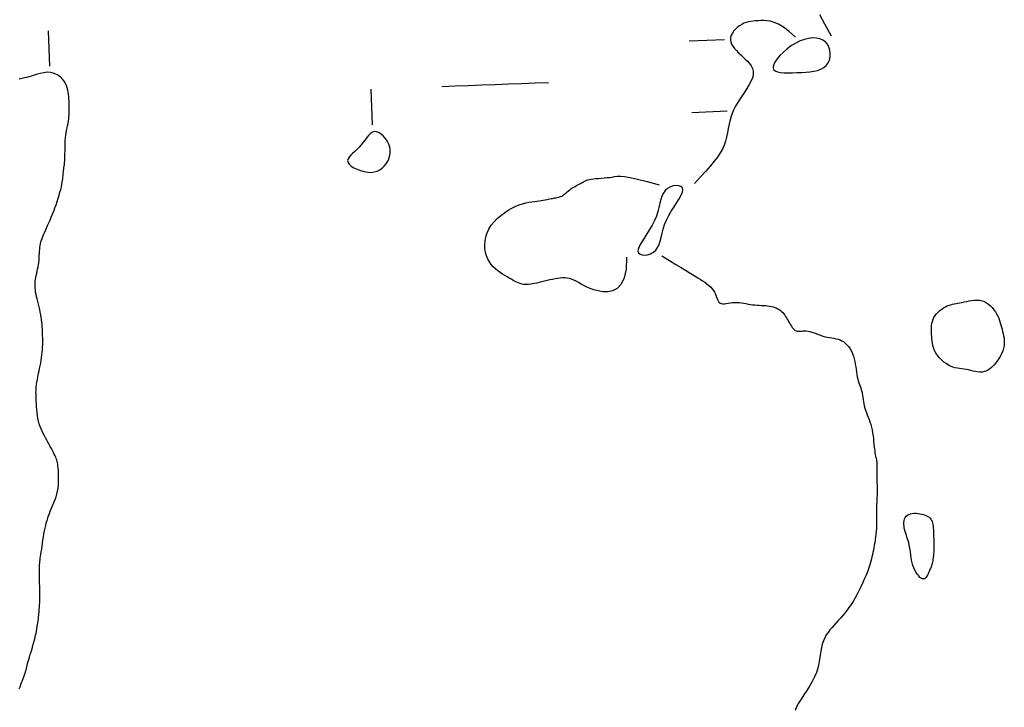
# Model space of a CAD drawing. Header units: millimetres. Extents: x 32690613 to 32693367, y 5343692 to 5344708.
# Tile 912 of 1009: x 32693119 to 32693146, y 5344473 to 5344493. Entities that reach past the tile are written whole.
import ezdxf

# ---------------------------------------------------------------- set-up
doc = ezdxf.new("R2010")
doc.units = ezdxf.units.MM
doc.header["$LTSCALE"] = 20
doc.layers.add('02-DGM_HL_491.50', color=72, linetype='Continuous')

msp = doc.modelspace()

# ---------------------------------------------------------------- linework, layer by layer
at = {"layer": '02-DGM_HL_491.50', "elevation": 491.5, "flags": 128}
for points in [[(32693141.076, 5344492.88), (32693141.221, 5344492.617), (32693141.403, 5344492.286)], [(32693140.403, 5344492.247), (32693140.221, 5344492.405), (32693140.061, 5344492.523), (32693139.921, 5344492.606), (32693139.798, 5344492.661), (32693139.69, 5344492.693), (32693139.594, 5344492.708), (32693139.507, 5344492.711), (32693139.426, 5344492.709), (32693139.35, 5344492.706), (32693139.277, 5344492.702), (32693139.208, 5344492.696), (32693139.141, 5344492.688), (32693139.075, 5344492.675), (32693139.012, 5344492.658), (32693138.95, 5344492.635), (32693138.888, 5344492.605), (32693138.828, 5344492.567), (32693138.769, 5344492.523), (32693138.715, 5344492.473), (32693138.666, 5344492.419), (32693138.626, 5344492.361), (32693138.595, 5344492.3), (32693138.577, 5344492.238), (32693138.572, 5344492.175), (32693138.581, 5344492.113), (32693138.605, 5344492.052), (32693138.64, 5344491.99), (32693138.685, 5344491.93), (32693138.738, 5344491.869), (32693138.797, 5344491.809), (32693138.86, 5344491.749), (32693138.924, 5344491.689), (32693138.989, 5344491.629), (32693139.05, 5344491.567), (32693139.106, 5344491.504), (32693139.153, 5344491.437), (32693139.188, 5344491.366), (32693139.21, 5344491.289), (32693139.213, 5344491.206), (32693139.197, 5344491.116), (32693139.158, 5344491.017), (32693139.102, 5344490.91), (32693139.032, 5344490.797), (32693138.953, 5344490.679), (32693138.871, 5344490.556), (32693138.79, 5344490.431), (32693138.714, 5344490.304), (32693138.65, 5344490.177), (32693138.599, 5344490.05), (32693138.561, 5344489.924), (32693138.532, 5344489.799), (32693138.508, 5344489.676), (32693138.485, 5344489.555), (32693138.462, 5344489.437), (32693138.433, 5344489.321), (32693138.396, 5344489.208), (32693138.347, 5344489.098), (32693138.285, 5344488.988), (32693138.209, 5344488.874), (32693138.116, 5344488.754), (32693138.007, 5344488.623), (32693137.879, 5344488.478), (32693137.731, 5344488.316), (32693137.562, 5344488.133)], [(32693119.42, 5344491.427), (32693119.38, 5344492.426)], [(32693138.405, 5344492.169), (32693137.406, 5344492.13)], [(32693118.557, 5344473.917), (32693118.579, 5344473.98), (32693118.602, 5344474.04), (32693118.624, 5344474.099), (32693118.646, 5344474.156), (32693118.668, 5344474.21), (32693118.688, 5344474.263), (32693118.707, 5344474.313), (32693118.723, 5344474.36), (32693118.737, 5344474.406), (32693118.749, 5344474.449), (32693118.76, 5344474.493), (32693118.77, 5344474.537), (32693118.781, 5344474.584), (32693118.793, 5344474.634), (32693118.807, 5344474.688), (32693118.824, 5344474.748), (32693118.844, 5344474.815), (32693118.867, 5344474.888), (32693118.891, 5344474.966), (32693118.917, 5344475.05), (32693118.943, 5344475.138), (32693118.969, 5344475.231), (32693118.994, 5344475.327), (32693119.017, 5344475.426), (32693119.038, 5344475.527), (32693119.056, 5344475.629), (32693119.071, 5344475.73), (32693119.085, 5344475.827), (32693119.096, 5344475.92), (32693119.106, 5344476.007), (32693119.114, 5344476.085), (32693119.12, 5344476.154), (32693119.124, 5344476.211), (32693119.128, 5344476.258), (32693119.13, 5344476.296), (32693119.132, 5344476.327), (32693119.132, 5344476.352), (32693119.133, 5344476.372), (32693119.133, 5344476.391), (32693119.134, 5344476.407), (32693119.134, 5344476.425), (32693119.135, 5344476.443), (32693119.136, 5344476.465), (32693119.136, 5344476.491), (32693119.137, 5344476.523), (32693119.137, 5344476.562), (32693119.136, 5344476.609), (32693119.135, 5344476.667), (32693119.134, 5344476.734), (32693119.132, 5344476.81), (32693119.129, 5344476.892), (32693119.127, 5344476.977), (32693119.125, 5344477.063), (32693119.124, 5344477.146), (32693119.123, 5344477.224), (32693119.123, 5344477.295), (32693119.125, 5344477.357), (32693119.128, 5344477.41), (32693119.132, 5344477.459), (32693119.137, 5344477.504), (32693119.143, 5344477.549), (32693119.15, 5344477.596), (32693119.159, 5344477.648), (32693119.168, 5344477.707), (32693119.178, 5344477.774), (32693119.188, 5344477.849), (32693119.2, 5344477.93), (32693119.212, 5344478.015), (32693119.225, 5344478.102), (32693119.239, 5344478.19), (32693119.253, 5344478.277), (32693119.268, 5344478.361), (32693119.284, 5344478.441), (32693119.301, 5344478.516), (32693119.319, 5344478.589), (32693119.338, 5344478.658), (32693119.359, 5344478.725), (32693119.381, 5344478.79), (32693119.404, 5344478.854), (32693119.43, 5344478.918), (32693119.458, 5344478.982), (32693119.487, 5344479.046), (32693119.516, 5344479.112), (32693119.544, 5344479.179), (32693119.572, 5344479.248), (32693119.597, 5344479.321), (32693119.618, 5344479.397), (32693119.636, 5344479.476), (32693119.649, 5344479.56), (32693119.658, 5344479.647), (32693119.664, 5344479.735), (32693119.666, 5344479.822), (32693119.665, 5344479.906), (32693119.662, 5344479.986), (32693119.658, 5344480.061), (32693119.653, 5344480.128), (32693119.647, 5344480.185), (32693119.64, 5344480.236), (32693119.632, 5344480.28), (32693119.623, 5344480.32), (32693119.612, 5344480.358), (32693119.599, 5344480.395), (32693119.583, 5344480.433), (32693119.564, 5344480.474), (32693119.542, 5344480.52), (32693119.517, 5344480.569), (32693119.49, 5344480.621), (32693119.46, 5344480.677), (32693119.429, 5344480.734), (32693119.397, 5344480.794), (32693119.363, 5344480.854), (32693119.33, 5344480.916), (32693119.296, 5344480.977), (32693119.263, 5344481.039), (32693119.231, 5344481.102), (32693119.2, 5344481.166), (32693119.171, 5344481.232), (32693119.145, 5344481.301), (32693119.121, 5344481.373), (32693119.101, 5344481.449), (32693119.084, 5344481.528), (32693119.07, 5344481.61), (32693119.059, 5344481.693), (32693119.051, 5344481.775), (32693119.045, 5344481.856), (32693119.041, 5344481.933), (32693119.037, 5344482.005), (32693119.034, 5344482.072), (32693119.032, 5344482.13), (32693119.03, 5344482.182), (32693119.029, 5344482.229), (32693119.028, 5344482.271), (32693119.029, 5344482.31), (32693119.03, 5344482.347), (32693119.032, 5344482.383), (32693119.035, 5344482.419), (32693119.039, 5344482.456), (32693119.045, 5344482.496), (32693119.052, 5344482.537), (32693119.06, 5344482.582), (32693119.069, 5344482.629), (32693119.079, 5344482.681), (32693119.091, 5344482.737), (32693119.103, 5344482.797), (32693119.117, 5344482.863), (32693119.131, 5344482.932), (32693119.146, 5344483.005), (32693119.16, 5344483.081), (32693119.174, 5344483.157), (32693119.186, 5344483.234), (32693119.197, 5344483.31), (32693119.206, 5344483.385), (32693119.212, 5344483.457), (32693119.216, 5344483.526), (32693119.218, 5344483.594), (32693119.219, 5344483.66), (32693119.219, 5344483.724), (32693119.217, 5344483.788), (32693119.215, 5344483.851), (32693119.213, 5344483.913), (32693119.21, 5344483.976), (32693119.207, 5344484.039), (32693119.204, 5344484.102), (32693119.199, 5344484.166), (32693119.193, 5344484.232), (32693119.186, 5344484.299), (32693119.176, 5344484.368), (32693119.164, 5344484.44), (32693119.15, 5344484.513), (32693119.133, 5344484.588), (32693119.116, 5344484.664), (32693119.097, 5344484.739), (32693119.079, 5344484.813), (32693119.061, 5344484.885), (32693119.045, 5344484.954), (32693119.031, 5344485.018), (32693119.019, 5344485.078), (32693119.01, 5344485.133), (32693119.004, 5344485.186), (32693119.001, 5344485.236), (32693119.001, 5344485.285), (32693119.003, 5344485.334), (32693119.007, 5344485.383), (32693119.014, 5344485.434), (32693119.024, 5344485.488), (32693119.035, 5344485.544), (32693119.048, 5344485.602), (32693119.061, 5344485.662), (32693119.074, 5344485.723), (32693119.087, 5344485.785), (32693119.098, 5344485.848), (32693119.107, 5344485.911), (32693119.114, 5344485.973), (32693119.118, 5344486.036), (32693119.122, 5344486.097), (32693119.125, 5344486.158), (32693119.128, 5344486.217), (32693119.132, 5344486.275), (32693119.137, 5344486.331), (32693119.144, 5344486.385), (32693119.154, 5344486.436), (32693119.166, 5344486.486), (32693119.181, 5344486.535), (32693119.199, 5344486.585), (32693119.219, 5344486.636), (32693119.241, 5344486.689), (32693119.267, 5344486.746), (32693119.294, 5344486.808), (32693119.324, 5344486.874), (32693119.356, 5344486.945), (32693119.389, 5344487.02), (32693119.424, 5344487.099), (32693119.458, 5344487.182), (32693119.493, 5344487.267), (32693119.528, 5344487.354), (32693119.561, 5344487.443), (32693119.594, 5344487.534), (32693119.624, 5344487.624), (32693119.653, 5344487.714), (32693119.679, 5344487.801), (32693119.703, 5344487.885), (32693119.725, 5344487.964), (32693119.743, 5344488.038), (32693119.758, 5344488.104), (32693119.769, 5344488.164), (32693119.778, 5344488.216), (32693119.784, 5344488.263), (32693119.788, 5344488.305), (32693119.791, 5344488.344), (32693119.794, 5344488.381), (32693119.797, 5344488.417), (32693119.8, 5344488.454), (32693119.804, 5344488.491), (32693119.809, 5344488.53), (32693119.815, 5344488.572), (32693119.821, 5344488.616), (32693119.827, 5344488.663), (32693119.833, 5344488.715), (32693119.837, 5344488.77), (32693119.841, 5344488.83), (32693119.843, 5344488.895), (32693119.844, 5344488.965), (32693119.845, 5344489.037), (32693119.845, 5344489.112), (32693119.847, 5344489.188), (32693119.849, 5344489.265), (32693119.853, 5344489.341), (32693119.86, 5344489.415), (32693119.868, 5344489.487), (32693119.879, 5344489.557), (32693119.891, 5344489.625), (32693119.904, 5344489.691), (32693119.917, 5344489.756), (32693119.93, 5344489.82), (32693119.941, 5344489.884), (32693119.95, 5344489.947), (32693119.957, 5344490.009), (32693119.961, 5344490.072), (32693119.964, 5344490.135), (32693119.964, 5344490.197), (32693119.964, 5344490.26), (32693119.963, 5344490.322), (32693119.961, 5344490.385), (32693119.958, 5344490.447), (32693119.956, 5344490.51), (32693119.952, 5344490.572), (32693119.946, 5344490.635), (32693119.938, 5344490.697), (32693119.926, 5344490.759), (32693119.908, 5344490.821), (32693119.885, 5344490.882), (32693119.855, 5344490.944), (32693119.818, 5344491.004), (32693119.773, 5344491.063), (32693119.72, 5344491.117), (32693119.659, 5344491.165), (32693119.591, 5344491.205), (32693119.516, 5344491.235), (32693119.433, 5344491.253), (32693119.343, 5344491.257), (32693119.246, 5344491.246), (32693119.142, 5344491.223), (32693119.033, 5344491.192), (32693118.919, 5344491.157), (32693118.802, 5344491.122), (32693118.681, 5344491.091), (32693118.558, 5344491.067)], [(32693130.45, 5344490.857), (32693130.825, 5344490.872), (32693131.2, 5344490.887), (32693131.574, 5344490.901), (32693131.949, 5344490.916), (32693132.324, 5344490.93), (32693132.698, 5344490.945), (32693133.073, 5344490.96), (32693133.448, 5344490.974)], [(32693128.452, 5344490.779), (32693128.491, 5344489.78)], [(32693137.484, 5344490.131), (32693138.483, 5344490.17)], [(32693135.642, 5344486.056), (32693135.632, 5344485.726), (32693135.581, 5344485.477), (32693135.495, 5344485.299), (32693135.384, 5344485.181), (32693135.255, 5344485.114), (32693135.117, 5344485.086), (32693134.977, 5344485.087), (32693134.845, 5344485.108), (32693134.726, 5344485.138), (32693134.621, 5344485.175), (32693134.527, 5344485.216), (32693134.443, 5344485.259), (32693134.366, 5344485.302), (32693134.296, 5344485.344), (32693134.23, 5344485.382), (32693134.165, 5344485.415), (32693134.102, 5344485.44), (32693134.038, 5344485.458), (32693133.974, 5344485.469), (32693133.909, 5344485.474), (32693133.844, 5344485.474), (32693133.776, 5344485.47), (32693133.707, 5344485.462), (32693133.636, 5344485.45), (32693133.562, 5344485.435), (32693133.487, 5344485.419), (32693133.412, 5344485.401), (32693133.336, 5344485.382), (32693133.262, 5344485.364), (32693133.19, 5344485.346), (32693133.122, 5344485.33), (32693133.057, 5344485.316), (32693132.998, 5344485.305), (32693132.942, 5344485.296), (32693132.891, 5344485.291), (32693132.842, 5344485.289), (32693132.795, 5344485.29), (32693132.749, 5344485.295), (32693132.703, 5344485.304), (32693132.657, 5344485.317), (32693132.61, 5344485.334), (32693132.561, 5344485.355), (32693132.511, 5344485.379), (32693132.459, 5344485.407), (32693132.405, 5344485.437), (32693132.348, 5344485.471), (32693132.288, 5344485.507), (32693132.226, 5344485.545), (32693132.16, 5344485.585), (32693132.093, 5344485.628), (32693132.026, 5344485.676), (32693131.96, 5344485.728), (32693131.897, 5344485.785), (32693131.838, 5344485.85), (32693131.786, 5344485.923), (32693131.741, 5344486.004), (32693131.704, 5344486.094), (32693131.678, 5344486.193), (32693131.662, 5344486.298), (32693131.658, 5344486.407), (32693131.666, 5344486.518), (32693131.688, 5344486.63), (32693131.724, 5344486.742), (32693131.774, 5344486.85), (32693131.84, 5344486.954), (32693131.919, 5344487.053), (32693132.009, 5344487.146), (32693132.107, 5344487.232), (32693132.21, 5344487.31), (32693132.317, 5344487.38), (32693132.423, 5344487.44), (32693132.528, 5344487.491), (32693132.628, 5344487.532), (32693132.723, 5344487.563), (32693132.813, 5344487.587), (32693132.898, 5344487.605), (32693132.979, 5344487.618), (32693133.054, 5344487.627), (32693133.124, 5344487.635), (32693133.189, 5344487.642), (32693133.249, 5344487.65), (32693133.304, 5344487.659), (32693133.354, 5344487.669), (32693133.401, 5344487.678), (32693133.445, 5344487.688), (32693133.486, 5344487.697), (32693133.524, 5344487.705), (32693133.561, 5344487.712), (32693133.597, 5344487.719), (32693133.632, 5344487.724), (32693133.665, 5344487.729), (32693133.698, 5344487.735), (32693133.73, 5344487.742), (32693133.761, 5344487.752), (32693133.792, 5344487.763), (32693133.823, 5344487.778), (32693133.854, 5344487.797), (32693133.884, 5344487.819), (32693133.915, 5344487.843), (32693133.947, 5344487.869), (32693133.979, 5344487.897), (32693134.012, 5344487.925), (32693134.047, 5344487.952), (32693134.083, 5344487.979), (32693134.121, 5344488.004), (32693134.16, 5344488.028), (32693134.199, 5344488.05), (32693134.238, 5344488.071), (32693134.276, 5344488.091), (32693134.313, 5344488.11), (32693134.348, 5344488.128), (32693134.38, 5344488.146), (32693134.41, 5344488.162), (32693134.437, 5344488.178), (32693134.465, 5344488.193), (32693134.493, 5344488.207), (32693134.526, 5344488.22), (32693134.562, 5344488.231), (32693134.605, 5344488.242), (32693134.656, 5344488.252), (32693134.716, 5344488.26), (32693134.784, 5344488.267), (32693134.857, 5344488.274), (32693134.934, 5344488.281), (32693135.013, 5344488.288), (32693135.091, 5344488.295), (32693135.168, 5344488.303), (32693135.241, 5344488.313), (32693135.309, 5344488.324), (32693135.384, 5344488.332), (32693135.474, 5344488.334), (32693135.592, 5344488.324), (32693135.749, 5344488.3), (32693135.955, 5344488.256), (32693136.223, 5344488.189), (32693136.563, 5344488.094)], [(32693136.641, 5344486.095), (32693136.853, 5344485.966), (32693137.031, 5344485.856), (32693137.181, 5344485.765), (32693137.305, 5344485.689), (32693137.41, 5344485.625), (32693137.499, 5344485.571), (32693137.577, 5344485.523), (32693137.649, 5344485.479), (32693137.719, 5344485.436), (32693137.786, 5344485.394), (32693137.85, 5344485.352), (32693137.91, 5344485.309), (32693137.965, 5344485.265), (32693138.016, 5344485.22), (32693138.06, 5344485.173), (32693138.097, 5344485.124), (32693138.126, 5344485.072), (32693138.15, 5344485.018), (32693138.17, 5344484.966), (32693138.188, 5344484.915), (32693138.206, 5344484.869), (32693138.225, 5344484.828), (32693138.248, 5344484.794), (32693138.277, 5344484.769), (32693138.313, 5344484.755), (32693138.355, 5344484.749), (32693138.403, 5344484.75), (32693138.455, 5344484.755), (32693138.511, 5344484.764), (32693138.57, 5344484.773), (32693138.631, 5344484.781), (32693138.693, 5344484.786), (32693138.756, 5344484.786), (32693138.819, 5344484.781), (32693138.882, 5344484.774), (32693138.945, 5344484.764), (32693139.008, 5344484.753), (32693139.07, 5344484.742), (32693139.133, 5344484.731), (32693139.196, 5344484.722), (32693139.259, 5344484.715), (32693139.321, 5344484.71), (32693139.383, 5344484.707), (32693139.444, 5344484.704), (32693139.503, 5344484.701), (32693139.561, 5344484.697), (32693139.617, 5344484.692), (32693139.67, 5344484.685), (32693139.722, 5344484.675), (32693139.77, 5344484.663), (32693139.816, 5344484.647), (32693139.86, 5344484.63), (32693139.901, 5344484.609), (32693139.94, 5344484.586), (32693139.976, 5344484.56), (32693140.01, 5344484.531), (32693140.041, 5344484.5), (32693140.07, 5344484.466), (32693140.097, 5344484.431), (32693140.123, 5344484.393), (32693140.147, 5344484.354), (32693140.171, 5344484.315), (32693140.194, 5344484.274), (32693140.216, 5344484.233), (32693140.239, 5344484.193), (32693140.261, 5344484.153), (32693140.285, 5344484.115), (32693140.309, 5344484.08), (32693140.334, 5344484.049), (32693140.361, 5344484.022), (32693140.39, 5344484.001), (32693140.42, 5344483.986), (32693140.453, 5344483.978), (32693140.489, 5344483.976), (32693140.526, 5344483.977), (32693140.567, 5344483.981), (32693140.609, 5344483.985), (32693140.655, 5344483.988), (32693140.703, 5344483.987), (32693140.754, 5344483.982), (32693140.808, 5344483.971), (32693140.864, 5344483.954), (32693140.923, 5344483.933), (32693140.983, 5344483.91), (32693141.044, 5344483.886), (32693141.107, 5344483.863), (32693141.17, 5344483.841), (32693141.233, 5344483.823), (32693141.296, 5344483.809), (32693141.359, 5344483.798), (32693141.421, 5344483.788), (32693141.481, 5344483.778), (32693141.541, 5344483.767), (32693141.599, 5344483.753), (32693141.656, 5344483.734), (32693141.71, 5344483.708), (32693141.762, 5344483.675), (32693141.812, 5344483.635), (32693141.858, 5344483.588), (32693141.901, 5344483.535), (32693141.94, 5344483.477), (32693141.976, 5344483.414), (32693142.007, 5344483.346), (32693142.033, 5344483.276), (32693142.054, 5344483.203), (32693142.071, 5344483.128), (32693142.085, 5344483.052), (32693142.097, 5344482.976), (32693142.107, 5344482.902), (32693142.117, 5344482.83), (32693142.127, 5344482.761), (32693142.139, 5344482.696), (32693142.153, 5344482.637), (32693142.168, 5344482.581), (32693142.185, 5344482.53), (32693142.203, 5344482.48), (32693142.22, 5344482.432), (32693142.237, 5344482.383), (32693142.253, 5344482.335), (32693142.266, 5344482.284), (32693142.277, 5344482.231), (32693142.287, 5344482.176), (32693142.296, 5344482.119), (32693142.304, 5344482.06), (32693142.314, 5344482), (32693142.325, 5344481.939), (32693142.338, 5344481.877), (32693142.354, 5344481.815), (32693142.374, 5344481.753), (32693142.397, 5344481.691), (32693142.421, 5344481.628), (32693142.447, 5344481.563), (32693142.473, 5344481.497), (32693142.498, 5344481.428), (32693142.521, 5344481.356), (32693142.542, 5344481.28), (32693142.558, 5344481.201), (32693142.572, 5344481.119), (32693142.583, 5344481.036), (32693142.593, 5344480.954), (32693142.6, 5344480.873), (32693142.607, 5344480.796), (32693142.614, 5344480.724), (32693142.622, 5344480.658), (32693142.63, 5344480.6), (32693142.638, 5344480.548), (32693142.647, 5344480.503), (32693142.656, 5344480.462), (32693142.665, 5344480.426), (32693142.673, 5344480.394), (32693142.679, 5344480.364), (32693142.684, 5344480.335), (32693142.688, 5344480.307), (32693142.689, 5344480.279), (32693142.69, 5344480.249), (32693142.69, 5344480.216), (32693142.689, 5344480.178), (32693142.688, 5344480.135), (32693142.688, 5344480.085), (32693142.688, 5344480.027), (32693142.689, 5344479.96), (32693142.69, 5344479.886), (32693142.692, 5344479.807), (32693142.694, 5344479.726), (32693142.696, 5344479.644), (32693142.697, 5344479.564), (32693142.698, 5344479.488), (32693142.698, 5344479.418), (32693142.697, 5344479.357), (32693142.695, 5344479.301), (32693142.692, 5344479.251), (32693142.69, 5344479.202), (32693142.687, 5344479.154), (32693142.684, 5344479.105), (32693142.682, 5344479.051), (32693142.681, 5344478.992), (32693142.681, 5344478.926), (32693142.681, 5344478.853), (32693142.682, 5344478.775), (32693142.682, 5344478.693), (32693142.682, 5344478.608), (32693142.681, 5344478.522), (32693142.678, 5344478.436), (32693142.673, 5344478.35), (32693142.666, 5344478.266), (32693142.656, 5344478.185), (32693142.645, 5344478.107), (32693142.633, 5344478.03), (32693142.62, 5344477.957), (32693142.606, 5344477.886), (32693142.593, 5344477.819), (32693142.579, 5344477.754), (32693142.566, 5344477.692), (32693142.553, 5344477.632), (32693142.539, 5344477.572), (32693142.523, 5344477.51), (32693142.505, 5344477.445), (32693142.483, 5344477.375), (32693142.457, 5344477.299), (32693142.425, 5344477.214), (32693142.388, 5344477.121), (32693142.346, 5344477.02), (32693142.3, 5344476.914), (32693142.249, 5344476.805), (32693142.196, 5344476.695), (32693142.14, 5344476.586), (32693142.083, 5344476.481), (32693142.024, 5344476.381), (32693141.965, 5344476.289), (32693141.906, 5344476.204), (32693141.847, 5344476.124), (32693141.787, 5344476.049), (32693141.727, 5344475.978), (32693141.667, 5344475.91), (32693141.607, 5344475.844), (32693141.547, 5344475.779), (32693141.487, 5344475.714), (32693141.429, 5344475.648), (32693141.372, 5344475.58), (32693141.318, 5344475.509), (32693141.268, 5344475.435), (32693141.224, 5344475.356), (32693141.185, 5344475.271), (32693141.154, 5344475.18), (32693141.13, 5344475.081), (32693141.111, 5344474.976), (32693141.094, 5344474.865), (32693141.077, 5344474.749), (32693141.056, 5344474.63), (32693141.028, 5344474.506), (32693140.99, 5344474.381), (32693140.94, 5344474.254), (32693140.875, 5344474.127), (32693140.8, 5344474), (32693140.719, 5344473.875), (32693140.636, 5344473.752), (32693140.558, 5344473.634), (32693140.488, 5344473.521), (32693140.431, 5344473.414), (32693140.393, 5344473.315)]]:
    msp.add_lwpolyline(points, dxfattribs=at)
for points in [[(32693140.41, 5344492.08), (32693140.288, 5344492.006), (32693140.171, 5344491.92), (32693140.062, 5344491.826), (32693139.965, 5344491.729), (32693139.883, 5344491.633), (32693139.821, 5344491.541), (32693139.782, 5344491.458), (32693139.77, 5344491.388), (32693139.787, 5344491.334), (32693139.831, 5344491.294), (32693139.898, 5344491.267), (32693139.984, 5344491.251), (32693140.085, 5344491.243), (32693140.198, 5344491.241), (32693140.318, 5344491.243), (32693140.443, 5344491.248), (32693140.567, 5344491.253), (32693140.69, 5344491.26), (32693140.808, 5344491.271), (32693140.921, 5344491.287), (32693141.025, 5344491.311), (32693141.119, 5344491.344), (32693141.201, 5344491.389), (32693141.269, 5344491.447), (32693141.321, 5344491.519), (32693141.357, 5344491.601), (32693141.376, 5344491.691), (32693141.381, 5344491.785), (32693141.369, 5344491.877), (32693141.342, 5344491.966), (32693141.3, 5344492.045), (32693141.243, 5344492.113), (32693141.171, 5344492.165), (32693141.086, 5344492.201), (32693140.989, 5344492.22), (32693140.884, 5344492.224), (32693140.771, 5344492.212), (32693140.654, 5344492.184), (32693140.532, 5344492.14)], [(32693128.126, 5344489.154), (32693128.064, 5344489.092), (32693128, 5344489.033), (32693127.939, 5344488.978), (32693127.885, 5344488.926), (32693127.84, 5344488.875), (32693127.81, 5344488.825), (32693127.799, 5344488.775), (32693127.809, 5344488.725), (32693127.844, 5344488.673), (32693127.901, 5344488.622), (32693127.976, 5344488.573), (32693128.064, 5344488.53), (32693128.16, 5344488.493), (32693128.261, 5344488.465), (32693128.362, 5344488.448), (32693128.46, 5344488.444), (32693128.549, 5344488.455), (32693128.63, 5344488.48), (32693128.703, 5344488.515), (32693128.768, 5344488.561), (32693128.824, 5344488.613), (32693128.873, 5344488.672), (32693128.913, 5344488.733), (32693128.946, 5344488.797), (32693128.971, 5344488.86), (32693128.988, 5344488.924), (32693128.997, 5344488.987), (32693128.999, 5344489.049), (32693128.992, 5344489.112), (32693128.978, 5344489.174), (32693128.956, 5344489.235), (32693128.927, 5344489.297), (32693128.889, 5344489.357), (32693128.846, 5344489.415), (32693128.797, 5344489.469), (32693128.744, 5344489.515), (32693128.69, 5344489.553), (32693128.634, 5344489.578), (32693128.579, 5344489.59), (32693128.526, 5344489.587), (32693128.476, 5344489.566), (32693128.428, 5344489.529), (32693128.381, 5344489.481), (32693128.334, 5344489.423), (32693128.287, 5344489.358), (32693128.237, 5344489.29), (32693128.183, 5344489.221)], [(32693136.435, 5344487.088), (32693136.371, 5344486.961), (32693136.297, 5344486.835), (32693136.218, 5344486.713), (32693136.142, 5344486.597), (32693136.073, 5344486.489), (32693136.017, 5344486.392), (32693135.98, 5344486.306), (32693135.968, 5344486.236), (32693135.985, 5344486.182), (32693136.026, 5344486.144), (32693136.087, 5344486.123), (32693136.16, 5344486.118), (32693136.241, 5344486.129), (32693136.323, 5344486.156), (32693136.401, 5344486.198), (32693136.468, 5344486.255), (32693136.52, 5344486.327), (32693136.561, 5344486.413), (32693136.593, 5344486.509), (32693136.62, 5344486.616), (32693136.648, 5344486.73), (32693136.679, 5344486.85), (32693136.718, 5344486.974), (32693136.768, 5344487.101), (32693136.833, 5344487.228), (32693136.907, 5344487.354), (32693136.985, 5344487.476), (32693137.062, 5344487.592), (32693137.131, 5344487.7), (32693137.187, 5344487.798), (32693137.223, 5344487.883), (32693137.235, 5344487.953), (32693137.219, 5344488.007), (32693137.177, 5344488.045), (32693137.117, 5344488.066), (32693137.043, 5344488.071), (32693136.962, 5344488.06), (32693136.88, 5344488.033), (32693136.803, 5344487.991), (32693136.736, 5344487.934), (32693136.683, 5344487.862), (32693136.643, 5344487.776), (32693136.611, 5344487.68), (32693136.583, 5344487.573), (32693136.556, 5344487.459), (32693136.524, 5344487.339), (32693136.486, 5344487.215)], [(32693144.233, 5344483.89), (32693144.23, 5344483.952), (32693144.229, 5344484.015), (32693144.23, 5344484.076), (32693144.233, 5344484.137), (32693144.241, 5344484.196), (32693144.254, 5344484.254), (32693144.272, 5344484.311), (32693144.298, 5344484.365), (32693144.33, 5344484.417), (32693144.37, 5344484.467), (32693144.415, 5344484.513), (32693144.464, 5344484.556), (32693144.515, 5344484.595), (32693144.569, 5344484.63), (32693144.622, 5344484.66), (32693144.674, 5344484.686), (32693144.724, 5344484.706), (32693144.773, 5344484.722), (32693144.821, 5344484.735), (32693144.87, 5344484.745), (32693144.92, 5344484.755), (32693144.972, 5344484.764), (32693145.028, 5344484.774), (32693145.087, 5344484.785), (32693145.152, 5344484.799), (32693145.22, 5344484.814), (32693145.291, 5344484.829), (32693145.364, 5344484.841), (32693145.438, 5344484.85), (32693145.512, 5344484.853), (32693145.583, 5344484.848), (32693145.652, 5344484.835), (32693145.718, 5344484.812), (32693145.78, 5344484.779), (32693145.837, 5344484.739), (32693145.891, 5344484.692), (32693145.94, 5344484.639), (32693145.985, 5344484.582), (32693146.026, 5344484.523), (32693146.062, 5344484.462), (32693146.093, 5344484.401), (32693146.12, 5344484.339), (32693146.144, 5344484.277), (32693146.165, 5344484.216), (32693146.184, 5344484.154), (32693146.201, 5344484.092), (32693146.216, 5344484.03), (32693146.231, 5344483.968), (32693146.246, 5344483.906), (32693146.259, 5344483.843), (32693146.27, 5344483.78), (32693146.277, 5344483.714), (32693146.278, 5344483.647), (32693146.272, 5344483.577), (32693146.259, 5344483.503), (32693146.236, 5344483.426), (32693146.202, 5344483.345), (32693146.16, 5344483.262), (32693146.109, 5344483.18), (32693146.052, 5344483.101), (32693145.991, 5344483.028), (32693145.925, 5344482.963), (32693145.858, 5344482.908), (32693145.79, 5344482.867), (32693145.723, 5344482.84), (32693145.657, 5344482.827), (32693145.592, 5344482.825), (32693145.527, 5344482.83), (32693145.463, 5344482.842), (32693145.399, 5344482.857), (32693145.336, 5344482.873), (32693145.273, 5344482.888), (32693145.21, 5344482.9), (32693145.147, 5344482.909), (32693145.084, 5344482.917), (32693145.021, 5344482.925), (32693144.958, 5344482.936), (32693144.895, 5344482.95), (32693144.832, 5344482.968), (32693144.768, 5344482.994), (32693144.704, 5344483.026), (32693144.641, 5344483.066), (32693144.58, 5344483.111), (32693144.522, 5344483.161), (32693144.467, 5344483.216), (32693144.417, 5344483.273), (32693144.373, 5344483.333), (32693144.335, 5344483.394), (32693144.306, 5344483.455), (32693144.282, 5344483.517), (32693144.265, 5344483.579), (32693144.253, 5344483.641), (32693144.244, 5344483.703), (32693144.239, 5344483.765), (32693144.235, 5344483.828)], [(32693144.291, 5344477.777), (32693144.287, 5344477.716), (32693144.283, 5344477.661), (32693144.277, 5344477.61), (32693144.27, 5344477.564), (32693144.262, 5344477.521), (32693144.253, 5344477.482), (32693144.245, 5344477.446), (32693144.236, 5344477.413), (32693144.226, 5344477.383), (32693144.217, 5344477.354), (32693144.207, 5344477.327), (32693144.197, 5344477.3), (32693144.185, 5344477.274), (32693144.174, 5344477.246), (32693144.161, 5344477.218), (32693144.147, 5344477.187), (32693144.132, 5344477.154), (32693144.116, 5344477.121), (32693144.097, 5344477.088), (32693144.077, 5344477.059), (32693144.055, 5344477.035), (32693144.031, 5344477.018), (32693144.003, 5344477.011), (32693143.973, 5344477.014), (32693143.94, 5344477.029), (32693143.905, 5344477.056), (32693143.869, 5344477.094), (32693143.833, 5344477.14), (32693143.798, 5344477.195), (32693143.764, 5344477.256), (32693143.734, 5344477.322), (32693143.708, 5344477.392), (32693143.687, 5344477.466), (32693143.67, 5344477.541), (32693143.656, 5344477.617), (32693143.644, 5344477.692), (32693143.634, 5344477.767), (32693143.624, 5344477.839), (32693143.614, 5344477.907), (32693143.602, 5344477.972), (32693143.588, 5344478.032), (32693143.572, 5344478.087), (32693143.556, 5344478.139), (32693143.538, 5344478.188), (32693143.521, 5344478.237), (32693143.504, 5344478.285), (32693143.488, 5344478.334), (32693143.475, 5344478.384), (32693143.464, 5344478.437), (32693143.456, 5344478.491), (32693143.452, 5344478.545), (32693143.453, 5344478.599), (32693143.459, 5344478.649), (32693143.47, 5344478.697), (32693143.489, 5344478.739), (32693143.515, 5344478.775), (32693143.549, 5344478.804), (32693143.59, 5344478.825), (32693143.636, 5344478.841), (32693143.686, 5344478.851), (32693143.739, 5344478.856), (32693143.793, 5344478.856), (32693143.848, 5344478.852), (32693143.902, 5344478.845), (32693143.953, 5344478.836), (32693144.001, 5344478.823), (32693144.046, 5344478.808), (32693144.088, 5344478.79), (32693144.126, 5344478.77), (32693144.16, 5344478.746), (32693144.189, 5344478.72), (32693144.213, 5344478.691), (32693144.233, 5344478.659), (32693144.248, 5344478.624), (32693144.26, 5344478.586), (32693144.268, 5344478.544), (32693144.274, 5344478.498), (32693144.278, 5344478.447), (32693144.281, 5344478.392), (32693144.283, 5344478.332), (32693144.286, 5344478.267), (32693144.288, 5344478.199), (32693144.29, 5344478.127), (32693144.292, 5344478.055), (32693144.293, 5344477.982), (32693144.294, 5344477.91), (32693144.293, 5344477.842)]]:
    msp.add_lwpolyline(points, close=True, dxfattribs=at)

doc.saveas('drawing.dxf')
